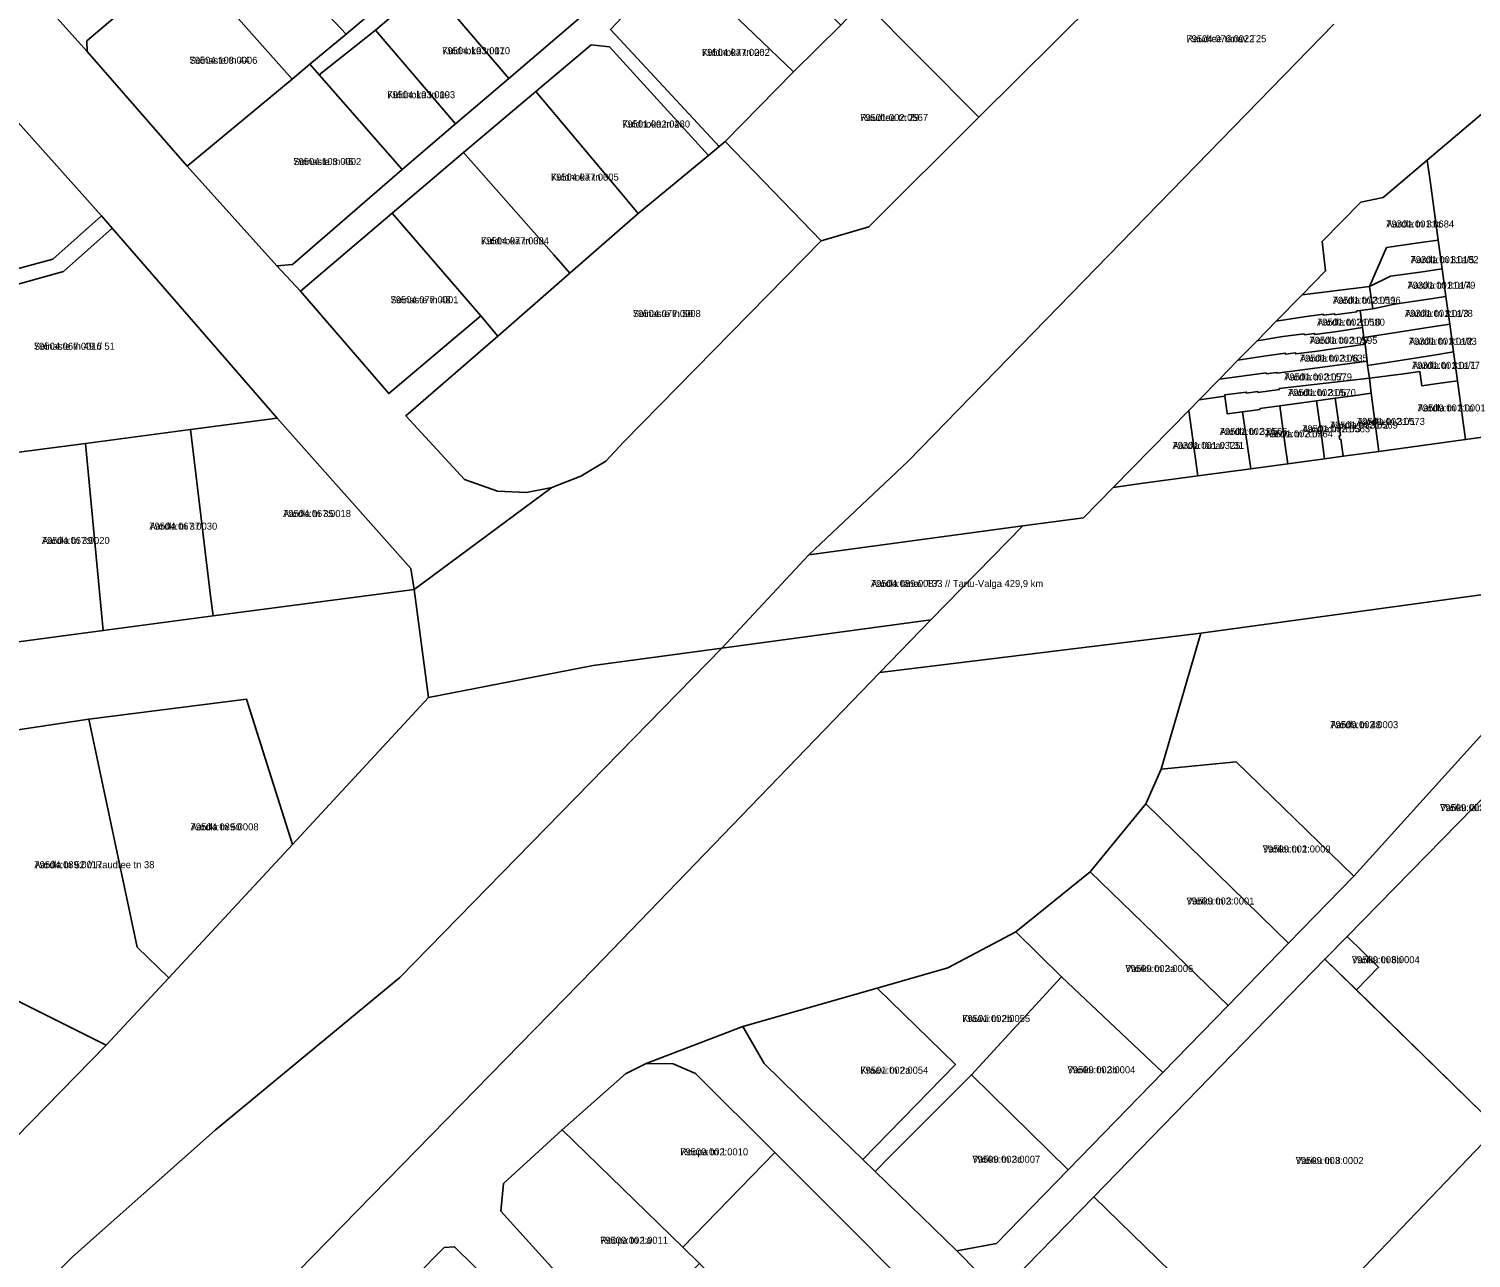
# Model space of a CAD drawing. Extents: x 643847 to 663718, y 6468443 to 6482775.
# Drawn here: x 658398.8 to 658706.9, y 6471307.4 to 6471569.9 of the extents above; entities that cross this region are included whole.
import ezdxf

# ---------------------------------------------------------------- set-up
doc = ezdxf.new("R2010")
doc.units = 0
for name, color, linetype in [('L_AADRESS', 7, 'Continuous'), ('PIIR', 7, 'Continuous'), ('TUNNUS', 7, 'Continuous')]:
    doc.layers.add(name, color=color, linetype=linetype)

msp = doc.modelspace()

# ---------------------------------------------------------------- linework, layer by layer
at = {"layer": 'PIIR'}
for points in [[(658584.8, 6471584.08), (658609.41, 6471609.42), (658635.24, 6471586.06), (658635.01, 6471584.07), (658601.72, 6471551.03), (658577.09, 6471575.8)], [(658457.82, 6471607.3), (658461.43, 6471603.54), (658482.16, 6471581.98), (658466.61, 6471568.78), (658442.78, 6471594.12)], [(658442.78, 6471594.12), (658466.61, 6471568.78), (658458.85, 6471562.34), (658455.07, 6471559.2), (658432.12, 6471585.07)], [(658547.15, 6471595.26), (658572.24, 6471570.71), (658562.13, 6471560.74), (658537.19, 6471584.73)], [(658516.6, 6471572.33), (658501.38, 6471559.34), (658484.28, 6471579.39), (658499.76, 6471593.15), (658516.68, 6471576.32)], [(658411.27, 6471565.04), (658411.24, 6471567.34), (658432.12, 6471585.07), (658455.07, 6471559.2), (658432.69, 6471540.62)], [(658528.04, 6471575.04), (658537.19, 6471584.73), (658562.13, 6471560.74), (658547.59, 6471545.82), (658546.31, 6471544.76), (658528.81, 6471563.6), (658523.07, 6471569.78)], [(658489.97, 6471549.61), (658472.87, 6471569.66), (658484.28, 6471579.39), (658501.38, 6471559.34)], [(658577.09, 6471575.8), (658601.72, 6471551.03), (658578.24, 6471527.63), (658568.04, 6471524.66), (658547.59, 6471545.82), (658562.13, 6471560.74), (658572.24, 6471570.71)], [(658414.38, 6471529.99), (658403.98, 6471520.75), (658364.33, 6471509.99), (658358.84, 6471516.52), (658354.68, 6471545.91), (658352.14, 6471572.67), (658373.75, 6471575.36)], [(658478.55, 6471539.91), (658460.82, 6471560.09), (658472.87, 6471569.66), (658489.97, 6471549.61)], [(658525.43, 6471534.74), (658507.1, 6471556.51), (658518.98, 6471566.51), (658522.87, 6471566.04), (658544.02, 6471542.85), (658529, 6471530.5)], [(658739.24, 6471486.75), (658705.71, 6471482.19), (658704, 6471494.76), (658703.15, 6471500.91), (658702.34, 6471506.84), (658701.52, 6471512.76), (658700.71, 6471518.66), (658699.86, 6471524.81), (658698.19, 6471536.93), (658697.51, 6471541.86), (658727.16, 6471566.98)], [(658451.78, 6471519.3), (658432.69, 6471540.62), (658455.07, 6471559.2), (658458.85, 6471562.34), (658460.82, 6471560.09), (658478.55, 6471539.91), (658455.13, 6471519.61)], [(658507.1, 6471556.51), (658525.43, 6471534.74), (658529, 6471530.5), (658514.39, 6471517.73), (658510.95, 6471521.65), (658491.69, 6471543.52)], [(658525.92, 6471481.68), (658522.06, 6471477.59), (658516.76, 6471474.41), (658510.57, 6471471.99), (658505.14, 6471470.89), (658498.94, 6471471.15), (658491.89, 6471473.67), (658479.38, 6471487.28), (658499.03, 6471504.31), (658514.39, 6471517.73), (658529, 6471530.5), (658544.02, 6471542.85), (658546.31, 6471544.76), (658547.59, 6471545.82), (658568.04, 6471524.66)], [(658491.69, 6471543.52), (658510.95, 6471521.65), (658514.39, 6471517.73), (658499.03, 6471504.31), (658495.35, 6471508.6), (658476.46, 6471530.57)], [(658685.22, 6471514.92), (658670.81, 6471513.13), (658675.8, 6471518.22), (658675.1, 6471524.51), (658683.33, 6471532.89), (658688.1, 6471533.89), (658697.51, 6471541.86), (658698.19, 6471536.93), (658699.86, 6471524.81), (658695.66, 6471524.2), (658688.85, 6471523.21)], [(658456.85, 6471513.91), (658476.46, 6471530.57), (658495.35, 6471508.6), (658475.7, 6471492.01)], [(658451.87, 6471486.78), (658433.34, 6471484.33), (658410.96, 6471481.38), (658388.48, 6471478.41), (658365.78, 6471475.43), (658363.69, 6471478.52), (658360.15, 6471505.3), (658406.25, 6471518.12), (658416.63, 6471527.33)], [(658685.22, 6471514.92), (658688.85, 6471523.21), (658695.66, 6471524.2), (658699.86, 6471524.81), (658700.71, 6471518.66), (658696.5, 6471518.05), (658689.7, 6471517.07)], [(658685.92, 6471510.13), (658685.22, 6471514.92), (658689.7, 6471517.07), (658696.5, 6471518.05), (658700.71, 6471518.66), (658701.52, 6471512.76), (658697.29, 6471512.13), (658690.5, 6471511.12)], [(658665.27, 6471507.48), (658670.81, 6471513.13), (658685.22, 6471514.92), (658685.92, 6471510.13), (658683.2, 6471509.77), (658682.45, 6471509.68), (658682.48, 6471509.45), (658677.8, 6471508.87), (658677.77, 6471509.08), (658675.31, 6471508.76), (658675.28, 6471508.98), (658670.77, 6471508.34)], [(658683.68, 6471506.16), (658683.2, 6471509.77), (658685.92, 6471510.13), (658690.5, 6471511.12), (658697.29, 6471512.13), (658701.52, 6471512.76), (658702.34, 6471506.84), (658698.1, 6471506.19), (658691.34, 6471505.15), (658684.01, 6471504.03)], [(658661.16, 6471503.29), (658665.27, 6471507.48), (658670.77, 6471508.34), (658675.28, 6471508.98), (658675.31, 6471508.76), (658677.77, 6471509.08), (658677.8, 6471508.87), (658682.48, 6471509.45), (658682.45, 6471509.68), (658683.2, 6471509.77), (658683.68, 6471506.16), (658678.26, 6471505.25), (658673.48, 6471504.64), (658673.46, 6471504.86), (658671.24, 6471504.58), (658671.21, 6471504.81), (658666.69, 6471504.22)], [(658657.1, 6471499.15), (658661.16, 6471503.29), (658666.69, 6471504.22), (658671.21, 6471504.81), (658671.24, 6471504.58), (658673.46, 6471504.86), (658673.48, 6471504.64), (658678.26, 6471505.25), (658683.68, 6471506.16), (658684.01, 6471504.03), (658684.24, 6471502.55), (658674.04, 6471501.08), (658669.42, 6471500.48), (658669.39, 6471500.69), (658667.22, 6471500.42), (658667.19, 6471500.65), (658662.63, 6471500.03)], [(658684.24, 6471502.55), (658684.01, 6471504.03), (658691.34, 6471505.15), (658698.1, 6471506.19), (658702.34, 6471506.84), (658703.15, 6471500.91), (658698.92, 6471500.25), (658692.16, 6471499.19), (658684.79, 6471498.04), (658684.66, 6471498.95)], [(658653.16, 6471495.13), (658657.1, 6471499.15), (658662.63, 6471500.03), (658667.19, 6471500.65), (658667.22, 6471500.42), (658669.39, 6471500.69), (658669.42, 6471500.48), (658674.04, 6471501.08), (658684.24, 6471502.55), (658684.66, 6471498.95), (658669.82, 6471496.94), (658665.42, 6471496.35), (658665.4, 6471496.53), (658663.13, 6471496.24), (658663.1, 6471496.43), (658658.43, 6471495.82)], [(658648.81, 6471490.7), (658653.16, 6471495.13), (658658.43, 6471495.82), (658663.1, 6471496.43), (658663.13, 6471496.24), (658665.4, 6471496.53), (658665.42, 6471496.35), (658669.82, 6471496.94), (658684.66, 6471498.95), (658684.79, 6471498.04), (658685.17, 6471495.29), (658665.92, 6471493.12), (658665.95, 6471492.9), (658661.34, 6471492.26), (658661.31, 6471492.47), (658658.88, 6471492.13), (658658.85, 6471492.35), (658654.27, 6471491.72), (658654.31, 6471491.48)], [(658685.17, 6471495.29), (658684.79, 6471498.04), (658692.16, 6471499.19), (658698.92, 6471500.25), (658703.15, 6471500.91), (658704, 6471494.76), (658699.76, 6471494.16), (658696.35, 6471493.7), (658695.93, 6471496.77), (658692.54, 6471496.21)], [(658816.26, 6471497.13), (658805.86, 6471473.23), (658803.49, 6471462.92), (658731.9, 6471452.14), (658649.17, 6471440.87), (658580.57, 6471432.42), (658591.46, 6471443.7), (658611.17, 6471463.76), (658624.1, 6471465.51), (658630.46, 6471471.99), (658636.33, 6471472.79), (658648.5, 6471474.43), (658659.81, 6471475.95), (658667.75, 6471477.03), (658675.61, 6471478.09), (658679.59, 6471478.63), (658687.17, 6471479.62), (658705.71, 6471482.19), (658739.24, 6471486.75), (658765.03, 6471490.22)], [(658654.31, 6471491.48), (658654.27, 6471491.72), (658658.85, 6471492.35), (658658.88, 6471492.13), (658661.31, 6471492.47), (658661.34, 6471492.26), (658665.95, 6471492.9), (658665.92, 6471493.12), (658685.17, 6471495.29), (658685.54, 6471492.08), (658682.17, 6471491.61), (658677.85, 6471491.02), (658673.87, 6471490.47), (658666.01, 6471489.39), (658661.79, 6471488.81), (658661.81, 6471488.64), (658658.04, 6471488.12), (658654.81, 6471487.68), (658654.79, 6471487.84)], [(658704, 6471494.76), (658705.71, 6471482.19), (658687.17, 6471479.62), (658685.54, 6471492.08), (658685.17, 6471495.29), (658692.54, 6471496.21), (658695.93, 6471496.77), (658696.35, 6471493.7), (658699.76, 6471494.16)], [(658646.57, 6471488.41), (658648.81, 6471490.7), (658654.31, 6471491.48), (658654.79, 6471487.84), (658654.81, 6471487.68), (658658.04, 6471488.12), (658659.18, 6471480.3), (658659.81, 6471475.95), (658648.5, 6471474.43)], [(658659.18, 6471480.3), (658658.04, 6471488.12), (658661.81, 6471488.64), (658661.79, 6471488.81), (658666.01, 6471489.39), (658667.13, 6471481.4), (658667.75, 6471477.03), (658659.81, 6471475.95)], [(658667.13, 6471481.4), (658666.01, 6471489.39), (658673.87, 6471490.47), (658674.99, 6471482.49), (658675.61, 6471478.09), (658667.75, 6471477.03)], [(658674.99, 6471482.49), (658673.87, 6471490.47), (658677.85, 6471491.02), (658678.97, 6471483.04), (658678.74, 6471483), (658678.83, 6471482.22), (658679.08, 6471482.26), (658679.59, 6471478.63), (658675.61, 6471478.09)], [(658678.97, 6471483.04), (658677.85, 6471491.02), (658682.17, 6471491.61), (658685.54, 6471492.08), (658687.17, 6471479.62), (658679.59, 6471478.63), (658679.08, 6471482.26), (658678.83, 6471482.22), (658678.74, 6471483)], [(658438.2, 6471444.52), (658437.66, 6471448.83), (658433.34, 6471484.33), (658451.87, 6471486.78), (658480.45, 6471454.66), (658481.15, 6471450.2)], [(658648.5, 6471474.43), (658636.33, 6471472.79), (658630.46, 6471471.99), (658646.57, 6471488.41)], [(658414.74, 6471441.42), (658410.96, 6471481.38), (658433.34, 6471484.33), (658437.66, 6471448.83), (658438.2, 6471444.52)], [(658393.46, 6471438.6), (658392.93, 6471442.79), (658388.48, 6471478.41), (658410.96, 6471481.38), (658414.74, 6471441.42)], [(658565.45, 6471457.56), (658611.17, 6471463.76), (658591.46, 6471443.7), (658546.87, 6471437.66)], [(658667.9, 6471374.64), (658681.84, 6471388.98), (658712.74, 6471423.15), (658725.04, 6471439.2), (658731.9, 6471452.14), (658803.46, 6471462.91), (658790.44, 6471406.27), (658778.27, 6471410.06), (658762.02, 6471416.49), (658739.98, 6471437.01), (658717.62, 6471414.12), (658680.43, 6471376.08), (658675.68, 6471371.23), (658626.31, 6471320.49), (658606.07, 6471299.73), (658597.05, 6471308.95), (658605.51, 6471310.48), (658620.85, 6471326.25), (658641.07, 6471347.04), (658655.01, 6471361.37)], [(658731.9, 6471452.14), (658725.04, 6471439.2), (658712.74, 6471423.15), (658681.84, 6471388.98), (658656.74, 6471413.37), (658640.69, 6471411.78), (658649.17, 6471440.87)], [(658445.36, 6471426.74), (658455.15, 6471395.69), (658428.77, 6471367.22), (658421.97, 6471373.8), (658411.65, 6471422.52)], [(658411.65, 6471422.52), (658421.97, 6471373.8), (658428.77, 6471367.22), (658415.39, 6471352.89), (658406.39, 6471357.38), (658385.85, 6471367.59), (658377.73, 6471374.92), (658371.26, 6471416.43)], [(658667.9, 6471374.64), (658637.43, 6471404.42), (658640.69, 6471411.78), (658656.74, 6471413.37), (658681.84, 6471388.98)], [(658717.62, 6471414.12), (658749.73, 6471383.65), (658741.8, 6471367.61), (658738.88, 6471361.71), (658712.51, 6471335.21), (658682.39, 6471364.66), (658687.14, 6471369.52), (658680.43, 6471376.08)], [(658655.01, 6471361.37), (658625.51, 6471389.91), (658637.43, 6471404.42), (658667.9, 6471374.64)], [(658641.07, 6471347.04), (658619.43, 6471367.48), (658609.65, 6471377.04), (658625.51, 6471389.91), (658655.01, 6471361.37)], [(658582.64, 6471329.03), (658579.6, 6471325.91), (658576.97, 6471328.46), (658596.74, 6471348.77), (658580, 6471365.05), (658595.14, 6471369.37), (658609.65, 6471377.04), (658619.43, 6471367.48), (658600.15, 6471346.56)], [(658680.43, 6471376.08), (658687.14, 6471369.52), (658682.39, 6471364.66), (658675.68, 6471371.23)], [(658392.85, 6471329.84), (658345.77, 6471354.12), (658377.73, 6471374.92), (658385.85, 6471367.59), (658406.39, 6471357.38), (658415.39, 6471352.89)], [(658642.77, 6471304.43), (658626.31, 6471320.49), (658675.68, 6471371.23), (658712.51, 6471335.21), (658663.59, 6471284.1)], [(658620.85, 6471326.25), (658600.15, 6471346.56), (658619.43, 6471367.48), (658641.07, 6471347.04)], [(658596.74, 6471348.77), (658576.97, 6471328.46), (658567.55, 6471337.59), (658563.04, 6471341.94), (658555.89, 6471348.95), (658551.33, 6471356.88), (658580, 6471365.05)], [(658526.29, 6471346.75), (658530.67, 6471348.95), (658536.45, 6471348.88), (658541.21, 6471346.8), (658558.17, 6471329.93), (658538.52, 6471309.73), (658512.72, 6471334.81)], [(658605.51, 6471310.48), (658597.05, 6471308.95), (658579.6, 6471325.91), (658582.64, 6471329.03), (658600.15, 6471346.56), (658620.85, 6471326.25)], [(658712.51, 6471335.21), (658721.8, 6471327.33), (658747.43, 6471319), (658760.36, 6471314.82), (658755.78, 6471292.14), (658727.03, 6471298.7), (658721.72, 6471301.39), (658698.63, 6471253.86), (658686.74, 6471256.66), (658663.59, 6471284.1)], [(658538.52, 6471309.73), (658542.11, 6471306.24), (658525.37, 6471289.04), (658499.62, 6471317.44), (658500.19, 6471323.31), (658512.72, 6471334.81)], [(658588.08, 6471292.56), (658572.57, 6471276.62), (658542.11, 6471306.24), (658538.52, 6471309.73), (658558.17, 6471329.93), (658569.12, 6471318.95), (658589.06, 6471298.96)], [(658626.31, 6471320.49), (658642.77, 6471304.43), (658622.25, 6471283.38), (658606.07, 6471299.73)], [(658486.14, 6471308.22), (658487.58, 6471309.69), (658489.77, 6471309.81), (658506.03, 6471293.8), (658503.5, 6471291.21), (658486.71, 6471274.07), (658469.33, 6471291.09)]]:
    msp.add_lwpolyline(points, close=True, dxfattribs=at)
for points in [[(658764.5, 6471604.37), (658727.16, 6471566.98), (658697.51, 6471541.86), (658688.1, 6471533.89), (658683.33, 6471532.89), (658675.1, 6471524.51), (658675.8, 6471518.22), (658670.81, 6471513.13), (658665.27, 6471507.48), (658661.16, 6471503.29), (658657.1, 6471499.15), (658653.16, 6471495.13), (658648.81, 6471490.7), (658646.57, 6471488.41), (658630.46, 6471471.99), (658624.1, 6471465.51), (658611.17, 6471463.76), (658565.45, 6471457.56), (658586.66, 6471477.59), (658677.6, 6471570.91)], [(658432.12, 6471585.07), (658411.24, 6471567.34), (658411.27, 6471565.04), (658404.88, 6471572.2)], [(658484.28, 6471579.39), (658472.87, 6471569.66), (658460.82, 6471560.09), (658458.85, 6471562.34), (658466.61, 6471568.78), (658482.16, 6471581.98)], [(658677.6, 6471570.91), (658586.66, 6471477.59), (658565.45, 6471457.56), (658546.87, 6471437.66), (658519.41, 6471433.95), (658484.17, 6471427.1), (658481.15, 6471450.2), (658510.57, 6471471.99), (658516.76, 6471474.41), (658522.06, 6471477.59), (658525.92, 6471481.68), (658568.04, 6471524.66), (658578.24, 6471527.63), (658601.72, 6471551.03), (658635.01, 6471584.07)], [(658404.88, 6471572.2), (658411.27, 6471565.04), (658432.69, 6471540.62), (658451.78, 6471519.3), (658456.85, 6471513.91), (658475.7, 6471492.01), (658495.35, 6471508.6), (658499.03, 6471504.31), (658479.38, 6471487.28), (658491.89, 6471473.67), (658498.94, 6471471.15), (658505.14, 6471470.89), (658510.57, 6471471.99), (658481.15, 6471450.2), (658480.45, 6471454.66), (658451.87, 6471486.78), (658416.63, 6471527.33), (658414.38, 6471529.99), (658373.75, 6471575.36)], [(658528.04, 6471575.04), (658523.07, 6471569.78), (658528.81, 6471563.6), (658546.31, 6471544.76), (658544.02, 6471542.85), (658522.87, 6471566.04), (658518.98, 6471566.51), (658507.1, 6471556.51), (658491.69, 6471543.52), (658476.46, 6471530.57), (658456.85, 6471513.91), (658451.78, 6471519.3), (658455.13, 6471519.61), (658478.55, 6471539.91), (658489.97, 6471549.61), (658501.38, 6471559.34), (658516.6, 6471572.33)], [(658364.33, 6471509.99), (658403.98, 6471520.75), (658414.38, 6471529.99), (658416.63, 6471527.33), (658406.25, 6471518.12), (658360.15, 6471505.3)], [(658393.46, 6471438.6), (658414.74, 6471441.42), (658438.2, 6471444.52), (658481.15, 6471450.2), (658484.17, 6471427.1), (658455.15, 6471395.69), (658446.05, 6471424.48), (658445.36, 6471426.74), (658411.65, 6471422.52), (658371.26, 6471416.43)], [(658007.99, 6470900.13), (658096.06, 6470989.93), (658200.31, 6471096.15), (658280.05, 6471177.4), (658347.18, 6471246.04), (658408.18, 6471307.67), (658438.67, 6471334.7), (658478.11, 6471367.3), (658546.87, 6471437.66), (658591.46, 6471443.7), (658580.57, 6471432.42), (658519.5, 6471369.2), (658377.32, 6471223.85), (658309.25, 6471156.22), (658235.32, 6471080.84), (658070.5, 6470912.78)], [(658377.32, 6471223.85), (658519.5, 6471369.2), (658580.57, 6471432.42), (658649.17, 6471440.87), (658640.69, 6471411.78), (658637.43, 6471404.42), (658625.51, 6471389.91), (658609.65, 6471377.04), (658595.14, 6471369.37), (658580, 6471365.05), (658551.33, 6471356.88), (658530.67, 6471348.95), (658526.29, 6471346.75), (658512.72, 6471334.81), (658500.19, 6471323.31), (658499.62, 6471317.44), (658525.37, 6471289.04)], [(658338.73, 6471274.51), (658371.92, 6471308.45), (658392.85, 6471329.84), (658415.39, 6471352.89), (658428.77, 6471367.22), (658455.15, 6471395.69), (658484.17, 6471427.1), (658519.41, 6471433.95), (658546.87, 6471437.66), (658478.11, 6471367.3), (658438.67, 6471334.7), (658408.18, 6471307.67), (658347.18, 6471246.04)], [(658589.06, 6471298.96), (658569.12, 6471318.95), (658558.17, 6471329.93), (658541.21, 6471346.8), (658536.45, 6471348.88), (658530.67, 6471348.95), (658551.33, 6471356.88), (658555.89, 6471348.95), (658563.04, 6471341.94), (658567.55, 6471337.59), (658576.97, 6471328.46), (658579.6, 6471325.91), (658597.05, 6471308.95), (658606.07, 6471299.73)], [(658506.03, 6471293.8), (658489.77, 6471309.81), (658487.58, 6471309.69), (658486.14, 6471308.22), (658469.33, 6471291.09)]]:
    msp.add_lwpolyline(points, dxfattribs=at)

# ---------------------------------------------------------------- texts
at = {"layer": 'L_AADRESS'}
for s, p in [('Raudtee tänav T25', (658646.09, 6471567.06)), ('Soinaste tn 44', (658433.16, 6471562.45)), ('Kuldnoka tn 17', (658487.12, 6471564.5)), ('Kuldnoka tn 26', (658542.6, 6471564.14)), ('Kuldnoka tn 19', (658475.39, 6471555.1)), ('Raudtee tn 29', (658576.4, 6471550.23)), ('Kuldnoka tn 28', (658525.56, 6471548.84)), ('Soinaste tn 46', (658455.34, 6471540.82)), ('Kuldnoka tn 30', (658510.34, 6471537.5)), ('Aardla tn 31c', (658688.76, 6471527.49)), ('Kuldnoka tn 32', (658495.43, 6471523.9)), ('Aardla tn 31a/5', (658693.96, 6471519.87)), ('Aardla tn 31a/4', (658693.3, 6471514.4)), ('Soinaste tn 48', (658476.1, 6471511.31)), ('Aardla tn 31/11', (658677.34, 6471511.2)), ('Soinaste tn 50', (658527.86, 6471508.36)), ('Aardla tn 31/10', (658673.98, 6471506.53)), ('Aardla tn 31a/3', (658692.75, 6471508.4)), ('Soinaste tn 49 // 51', (658399.93, 6471501.38)), ('Aardla tn 31/9', (658672.38, 6471502.65)), ('Aardla tn 31a/2', (658693.6, 6471502.44)), ('Aardla tn 31/8', (658670.32, 6471498.84)), ('Aardla tn 31a/1', (658694.27, 6471497.3)), ('Aardla tn 31/7', (658666.95, 6471494.82)), ('Aardla tn 31/6', (658667.78, 6471491.49)), ('Aardla tn 31a', (658695.47, 6471488.2)), ('Aardla tn 31/2', (658676.73, 6471484.55)), ('Aardla tn 31/1', (658682.51, 6471485.33)), ('Aardla tn 31/5', (658653.19, 6471483.19)), ('Aardla tn 31/4', (658662.89, 6471482.67)), ('Aardla tn 31/3', (658670.81, 6471483.75)), ('Aardla tänav T31', (658643.11, 6471480.2)), ('Aardla tn 37', (658424.58, 6471462.95)), ('Aardla tn 35', (658453.14, 6471465.65)), ('Aardla tn 39', (658401.61, 6471459.91)), ('Aardla tänav T33 // Tartu-Valga 429,9 km', (658578.7, 6471450.71)), ('Aardla tn 48', (658676.82, 6471420.56)), ('Variku tänav T1', (658700.25, 6471402.85)), ('Aardla tn 50', (658433.4, 6471398.73)), ('Variku tn 1', (658662.38, 6471394.01)), ('Aardla tn 52 // Raudtee tn 38', (658400.02, 6471390.66)), ('Variku tn 3', (658646.11, 6471382.9)), ('Variku tn 3a', (658633.04, 6471368.48)), ('Variku tn 6b', (658681.41, 6471370.37)), ('Kraavi tn 2b', (658598.2, 6471357.8)), ('Kraavi tn 2a', (658576.45, 6471346.76)), ('Variku tn 3b', (658620.67, 6471346.87)), ('Roopa tn 1', (658537.97, 6471329.34)), ('Variku tn 3c', (658600.36, 6471327.75)), ('Variku tn 8', (658669.41, 6471327.48)), ('Roopa tn 1a', (658520.86, 6471310.45))]:
    msp.add_text(s, height=1.5, dxfattribs=at).set_placement(p)
at = {"layer": 'TUNNUS'}
for s, p in [('79504:076:0022', (658646.09, 6471567.06)), ('79504:103:0006', (658433.16, 6471562.45)), ('79504:103:0010', (658487.12, 6471564.5)), ('79504:077:0002', (658542.6, 6471564.14)), ('79504:103:0003', (658475.39, 6471555.1)), ('79501:002:0567', (658576.4, 6471550.23)), ('79501:002:0480', (658525.56, 6471548.84)), ('79504:103:0002', (658455.34, 6471540.82)), ('79504:077:0005', (658510.34, 6471537.5)), ('79301:001:0684', (658688.76, 6471527.49)), ('79504:077:0004', (658495.43, 6471523.9)), ('79301:001:0182', (658693.96, 6471519.87)), ('79301:001:0179', (658693.3, 6471514.4)), ('79504:077:0001', (658476.1, 6471511.31)), ('79501:002:0596', (658677.34, 6471511.2)), ('79504:077:0008', (658527.86, 6471508.36)), ('79501:002:0580', (658673.98, 6471506.53)), ('79301:001:0178', (658692.75, 6471508.4)), ('79504:067:0016', (658399.93, 6471501.38)), ('79501:002:0595', (658672.38, 6471502.65)), ('79301:001:0183', (658693.6, 6471502.44)), ('79501:002:0635', (658670.32, 6471498.84)), ('79301:001:0177', (658694.27, 6471497.3)), ('79501:002:0579', (658666.95, 6471494.82)), ('79501:002:0570', (658667.78, 6471491.49)), ('79509:001:0001', (658695.47, 6471488.2)), ('79501:002:0569', (658676.73, 6471484.55)), ('79501:002:0573', (658682.51, 6471485.33)), ('79501:002:0565', (658653.19, 6471483.19)), ('79501:002:0564', (658662.89, 6471482.67)), ('79501:002:0563', (658670.81, 6471483.75)), ('79301:001:0325', (658643.11, 6471480.2)), ('79504:067:0018', (658453.14, 6471465.65)), ('79504:067:0020', (658401.61, 6471459.91)), ('79504:067:0030', (658424.58, 6471462.95)), ('79504:089:0087', (658578.7, 6471450.71)), ('79509:002:0003', (658676.82, 6471420.56)), ('79509:002:0013', (658700.25, 6471402.85)), ('79504:089:0008', (658433.4, 6471398.73)), ('79509:002:0009', (658662.38, 6471394.01)), ('79504:089:0017', (658400.02, 6471390.66)), ('79509:002:0001', (658646.11, 6471382.9)), ('79509:002:0006', (658633.04, 6471368.48)), ('79509:003:0004', (658681.41, 6471370.37)), ('79501:002:0055', (658598.2, 6471357.8)), ('79501:002:0054', (658576.45, 6471346.76)), ('79509:002:0004', (658620.67, 6471346.87)), ('79509:002:0010', (658537.97, 6471329.34)), ('79509:002:0007', (658600.36, 6471327.75)), ('79509:003:0002', (658669.41, 6471327.48)), ('79509:002:0011', (658520.86, 6471310.45))]:
    msp.add_text(s, height=1.5, dxfattribs=at).set_placement(p)

doc.saveas('drawing.dxf')
